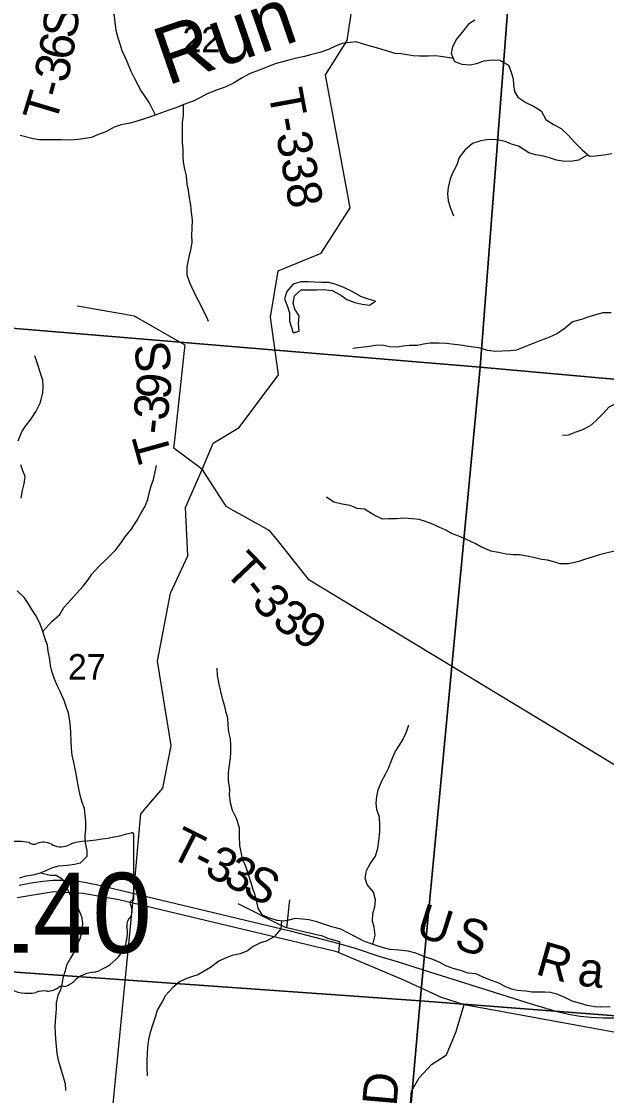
# Model space of a CAD drawing. Extents: x 1715311 to 2083412, y 146837 to 553079.
# Drawn here: x 1933505 to 1938590, y 312601 to 321945 of the extents above; entities that cross this region are included whole.
import ezdxf

# ---------------------------------------------------------------- set-up
doc = ezdxf.new("R2010")
doc.units = 0
for name, color, linetype in [('GM_X_Major_River', 7, 'Continuous'), ('GM_X_Minor_Lake', 7, 'Continuous'), ('GM_X_Minor_River', 7, 'Continuous'), ('GM_X_Minor_River_Text', 7, 'Continuous'), ('GM_X_Rail_Line', 7, 'Continuous'), ('GM_X_Rail_Line_Text', 7, 'Continuous'), ('GM_X_Section', 7, 'Continuous'), ('GM_X_Section_Text', 7, 'Continuous'), ('GM_X_State_Location', 7, 'Continuous'), ('GM_X_State_Route', 7, 'Continuous'), ('GM_X_State_Shield', 7, 'Continuous'), ('GM_X_Township_Road', 7, 'Continuous'), ('GM_X_Township_Road_Text', 7, 'Continuous'), ('GM_X_Township_ROW', 7, 'Continuous')]:
    doc.layers.add(name, color=color, linetype=linetype)

msp = doc.modelspace()

# ---------------------------------------------------------------- linework, layer by layer
at = {"layer": 'GM_X_Major_River'}
msp.add_lwpolyline([(1937445.3, 321956.6), (1937391.3, 321922.8), (1937335.1, 321851), (1937284.9, 321791.2), (1937252.7, 321725.3), (1937240.5, 321665.3), (1937270.1, 321597.1), (1937333.9, 321572.8), (1937403.7, 321568.5), (1937459.6, 321580.2), (1937525.6, 321601.9), (1937599.5, 321611.6), (1937663.3, 321609.3), (1937737, 321564.9), (1937760.6, 321504.8), (1937778.3, 321444.7), (1937782.1, 321394.6), (1937791.8, 321336.5), (1937819.6, 321286.4), (1937889.2, 321240), (1937956.9, 321207.7), (1938022.6, 321167.3), (1938064.2, 321091.1), (1938129.8, 321048.8), (1938195.6, 321014.4), (1938259.1, 320952.1), (1938314.8, 320891.8), (1938378.3, 320827.5), (1938442, 320773.1), (1938493.9, 320774.9), (1938565.7, 320784.6), (1938637.6, 320796.3)], dxfattribs=at)
at = {"layer": 'GM_X_Minor_Lake'}
for points in [[(1936509.2, 319532.9), (1936453.7, 319553.1), (1936377.9, 319595.1), (1936306.1, 319631.1), (1936232.3, 319661.1), (1936176.4, 319673.1), (1936110.6, 319675.1), (1936052.8, 319677.1), (1935998.9, 319679.1), (1935933.1, 319681.1), (1935865.3, 319659), (1935811.5, 319595), (1935791.6, 319532.9), (1935817.6, 319464.9), (1935833.5, 319408.9), (1935835.6, 319336.8), (1935865.5, 319234.8)], [(1935865.5, 319234.8), (1935917.4, 319250.8), (1935913.3, 319318.8), (1935919.3, 319384.9), (1935881.4, 319442.9), (1935867.4, 319494.9), (1935879.3, 319557), (1935935.1, 319611), (1936004.9, 319611), (1936068.8, 319609.1), (1936132.6, 319613.1), (1936206.4, 319605.1), (1936280.2, 319563.1), (1936334, 319527.1), (1936401.8, 319501.1), (1936465.7, 319485.1), (1936529.5, 319477.1), (1936583.3, 319513.1), (1936509.2, 319532.9)]]:
    msp.add_lwpolyline(points, dxfattribs=at)
at = {"layer": 'GM_X_Minor_River'}
for points in [[(1934668.4, 321130.3), (1934614.5, 321238.9), (1934578.8, 321291.1), (1934543.1, 321347.3), (1934515.4, 321397.5), (1934487.7, 321451.6), (1934458, 321509.8), (1934426.4, 321588), (1934402.7, 321640.2), (1934378.9, 321690.3), (1934361.2, 321748.4), (1934345.5, 321798.6), (1934327.8, 321866.7), (1934320.1, 321938.8), (1934312.4, 321990.8), (1934294.7, 322055), (1934283, 322131.1), (1934271.3, 322191.2), (1934259.6, 322257.3), (1934242, 322323.4), (1934230.2, 322377.5), (1934234.5, 322445.5), (1934240.7, 322497.5), (1934241, 322567.6)], [(1937259.5, 321621.6), (1937170.5, 321637.6), (1937102.7, 321645.9), (1937040.8, 321644.2), (1936965, 321644.5), (1936909.1, 321646.8), (1936805.4, 321663.3), (1936753.6, 321667.5), (1936685.8, 321687.8), (1936632, 321704.1), (1936560.2, 321724.4), (1936486.5, 321744.8), (1936414.8, 321767.1), (1936360.8, 321761.3), (1936291, 321753.7), (1936239, 321733.9), (1936173, 321700.2), (1936099, 321674.5), (1936017.1, 321654.8), (1935965.2, 321641.1), (1935911.3, 321629.3), (1935849.3, 321613.6), (1935785.4, 321595.8), (1935717.5, 321580.1), (1935643.5, 321550.5), (1935569.6, 321522.8), (1935493.6, 321493.1), (1935423.6, 321453.4), (1935347.6, 321409.7), (1935279.6, 321376), (1935199.6, 321348.3), (1935117.7, 321314.7), (1935049.6, 321277), (1934997.6, 321251.2), (1934915.7, 321221.5), (1934845.7, 321193.8), (1934775.8, 321170.1), (1934697.8, 321140.5), (1934617.9, 321112.8), (1934557.9, 321091.1), (1934500, 321075.3), (1934448, 321061.5), (1934372.1, 321045.9), (1934310.2, 321026.1), (1934238.2, 320986.4), (1934164.2, 320958.7), (1934112.2, 320937), (1934058.3, 320927.2), (1933998.4, 320917.5), (1933934.5, 320911.8), (1933856.7, 320914.1), (1933788.9, 320916.4), (1933731, 320916.7), (1933659.2, 320915), (1933605.3, 320925.3), (1933493.7, 320953.8)], [(1934911.2, 321219.7), (1934911.3, 321127.5), (1934901.1, 321067.5), (1934902.8, 321015.4), (1934900.5, 320943.4), (1934900.3, 320891.3), (1934906, 320831.3), (1934907.8, 320773.2), (1934911.5, 320721.2), (1934921.3, 320659.1), (1934935, 320603), (1934940.7, 320528.9), (1934952.4, 320478.8), (1934960.2, 320428.7), (1934973.8, 320346.6), (1934979.5, 320282.5), (1934987.2, 320220.5), (1934986.9, 320142.4), (1934982.6, 320088.4), (1934984.4, 320022.3), (1934974.1, 319958.3), (1934957.8, 319882.3), (1934941.5, 319810.4), (1934941.2, 319740.3), (1934964.9, 319674.1), (1935020.2, 319553.8), (1935048, 319503.6), (1935077.6, 319443.5), (1935107.3, 319387.3), (1935127.1, 319337.2)], [(1938429.3, 320783.9), (1938348, 320739.5), (1938276.1, 320727.9), (1938210.3, 320730.2), (1938156.4, 320738.4), (1938104.6, 320754.7), (1938042.8, 320773), (1937973, 320785.3), (1937915.2, 320801.6), (1937825.7, 320860), (1937763.9, 320878.3), (1937708.1, 320900.6), (1937636.4, 320914.9), (1937566.5, 320917.2), (1937496.6, 320907.5), (1937426.7, 320883.8), (1937358.6, 320826.1), (1937310.4, 320760.3), (1937290.2, 320698.3), (1937254, 320632.5), (1937229.8, 320576.5), (1937213.5, 320500.5), (1937207.3, 320446.5), (1937213, 320384.5), (1937232.7, 320320.3), (1937260.3, 320254.1)], [(1938631.6, 319409.3), (1938559.8, 319409.6), (1938493.9, 319393.9), (1938437.9, 319374.1), (1938372, 319352.4), (1938296, 319332.7), (1938231.9, 319277), (1938163.9, 319229.3), (1938089.9, 319195.6), (1938025.9, 319173.8), (1937952, 319144.1), (1937886, 319118.4), (1937808, 319084.8), (1937756.1, 319081), (1937682.3, 319075.3), (1937628.4, 319073.6), (1937556.6, 319083.9), (1937494.8, 319102.2), (1937435, 319110.5), (1937373.2, 319120.8), (1937321.3, 319129), (1937269.5, 319135.3), (1937193.7, 319143.6), (1937135.8, 319145.9), (1937058, 319146.2), (1937000.1, 319136.5), (1936948.1, 319126.7), (1936878.3, 319125), (1936822.4, 319119.3), (1936768.5, 319111.5), (1936706.6, 319115.8), (1936636.8, 319128.1), (1936580.9, 319126.4), (1936529, 319118.6), (1936455.1, 319108.9), (1936385.3, 319101.2)], [(1933689.6, 318715.1), (1933693.8, 318771.2), (1933690, 318825.3), (1933621.1, 319035.8)], [(1933476.4, 318296.3), (1933508.4, 318374.5), (1933540.4, 318424.6), (1933588.4, 318486.7), (1933632.4, 318554.9), (1933668.4, 318623), (1933689.6, 318715.1)], [(1938949.1, 318711.1), (1938808.6, 318664.4), (1938736.6, 318642.3), (1938676.5, 318622.3), (1938610.5, 318588.2), (1938562.5, 318534), (1938498.5, 318469.9), (1938448.4, 318425.8), (1938380.4, 318391.7), (1938324.4, 318371.6), (1938258.3, 318345.5), (1938208.3, 318343.5)], [(1933502.7, 317797.5), (1933514.7, 317865.6), (1933526.7, 317921.7), (1933536.7, 317985.8), (1933516.6, 318035.9), (1933498.6, 318088)], [(1933690.8, 316637.8), (1933769.6, 316725.7), (1933837.6, 316785.9), (1933871.6, 316848), (1933935.6, 316916.2), (1933983.6, 316968.3), (1934041.6, 317032.4), (1934081.6, 317084.6), (1934115.6, 317136.7), (1934177.6, 317202.8), (1934241.7, 317265), (1934321.7, 317345.2), (1934367.7, 317407.3), (1934411.7, 317469.5), (1934457.7, 317525.6), (1934509.7, 317605.8), (1934541.7, 317663.9), (1934579.7, 317728), (1934601.6, 317786.1), (1934615.6, 317840.2), (1934631.6, 317906.4), (1934651.6, 317960.5), (1934663.6, 318012.6), (1934677.5, 318082.7)], [(1938663.2, 317338), (1938585.2, 317317.9), (1938527.1, 317303.8), (1938465.1, 317283.8), (1938407.1, 317265.7), (1938351, 317245.6), (1938261, 317227.5), (1938188.9, 317227.5), (1938132.9, 317243.5), (1938078.8, 317257.5), (1938028.8, 317263.4), (1937952.7, 317281.4), (1937884.6, 317297.4), (1937832.6, 317303.4), (1937782.5, 317305.3), (1937718.5, 317311.3), (1937666.4, 317321.3), (1937586.3, 317337.3), (1937498.3, 317375.3), (1937448.2, 317403.3), (1937374.1, 317437.3), (1937306, 317467.3), (1937244, 317491.3), (1937193.9, 317519.3), (1937141.9, 317543.4), (1937071.8, 317575.4), (1937017.7, 317593.4), (1936961.7, 317611.4), (1936899.6, 317619.3), (1936829.6, 317623.3), (1936765.5, 317619.2), (1936695.5, 317617.2), (1936643.4, 317615.2), (1936569.3, 317649.2), (1936487.2, 317701.2), (1936423.2, 317709.2), (1936361.1, 317735.2), (1936293.1, 317745.2), (1936221, 317763.1), (1936154.9, 317807.2)], [(1933490.6, 314495.6), (1933546.6, 314511.6), (1933606.7, 314521.7), (1933670.7, 314537.8), (1933724.7, 314561.8), (1933774.8, 314583.9), (1933828.8, 314598), (1933900.9, 314604), (1933966.9, 314612.1), (1934017, 314624.1), (1934075, 314682.3), (1934076.9, 314732.4), (1934060.9, 314800.5), (1934058.9, 314860.6), (1934062.8, 314914.7), (1934062.8, 314986.8), (1934056.8, 315040.9), (1934052.7, 315099), (1934032.7, 315151.1), (1934016.6, 315201.2), (1934006.6, 315253.2), (1933994.6, 315313.3), (1933984.5, 315367.4), (1933970.5, 315443.6), (1933956.4, 315511.7), (1933944.4, 315561.8), (1933938.3, 315619.8), (1933936.3, 315686), (1933934.2, 315754.1), (1933930.2, 315810.2), (1933922.2, 315878.3), (1933912.1, 315928.4), (1933894.1, 315986.5), (1933876, 316038.5), (1933840, 316114.7), (1933815.9, 316168.8), (1933789.9, 316230.8), (1933769.8, 316292.9), (1933757.8, 316343), (1933749.7, 316393.1), (1933737.7, 316465.2), (1933729.6, 316517.3), (1933707.6, 316581.4), (1933685.5, 316655.5), (1933663.5, 316709.6), (1933629.4, 316777.7), (1933595.4, 316829.8), (1933565.3, 316879.8), (1933531.3, 316929.9), (1933467.2, 316992)], [(1938621.4, 313372.9), (1938537.4, 313368.9), (1938485.3, 313372.8), (1938421.3, 313384.8), (1938355.2, 313404.8), (1938293.1, 313422.8), (1938229.1, 313452.8), (1938167, 313478.8), (1938106.9, 313496.8), (1938052.9, 313500.8), (1938002.9, 313498.7), (1937942.8, 313500.7), (1937886.8, 313508.7), (1937814.7, 313514.6), (1937764.6, 313526.6), (1937710.6, 313548.6), (1937654.5, 313578.6), (1937590.5, 313602.7), (1937524.4, 313628.7), (1937454.3, 313658.7), (1937388.3, 313666.6), (1937320.2, 313688.6), (1937256.1, 313704.6), (1937194.1, 313728.6), (1937140, 313758.6), (1937081.9, 313784.6), (1937011.9, 313806.6), (1936931.8, 313838.6), (1936865.7, 313856.6), (1936785.7, 313864.6), (1936707.6, 313870.6), (1936651.5, 313886.5), (1936597.5, 313902.5), (1936543.4, 313920.5), (1936481.4, 313944.5), (1936419.3, 313974.5), (1936347.2, 314014.6), (1936281.1, 314046.6), (1936201.1, 314068.6), (1936141, 314088.6), (1936072.9, 314112.6), (1936002.9, 314130.5), (1935948.8, 314134.5), (1935882.8, 314140.5), (1935828.7, 314126.4), (1935778.7, 314118.4), (1935726.6, 314122.4), (1935654.6, 314146.4), (1935600.5, 314170.4), (1935562.4, 314230.4), (1935550.4, 314284.5), (1935536.4, 314342.6), (1935516.3, 314400.7), (1935502.3, 314450.8), (1935478.2, 314522.9), (1935454.2, 314593), (1935426.1, 314661.1), (1935414, 314717.2), (1935404, 314777.3), (1935400, 314857.5), (1935399.9, 314925.6), (1935375.9, 315003.7), (1935339.8, 315081.8), (1935321.7, 315145.9), (1935313.7, 315214), (1935315.7, 315264.1), (1935303.6, 315340.2), (1935303.6, 315404.4), (1935313.5, 315478.5), (1935321.5, 315536.6), (1935325.5, 315586.7), (1935325.4, 315652.8), (1935321.4, 315702.9), (1935307.4, 315761), (1935301.3, 315819.1), (1935299.3, 315883.2), (1935285.3, 315933.3), (1935271.2, 315985.4), (1935255.2, 316043.5), (1935237.1, 316115.6), (1935223.1, 316179.7), (1935209, 316255.8), (1935205, 316319.9)], [(1936557.8, 313915.7), (1936579.4, 313994.7), (1936571.4, 314064.8), (1936557.3, 314118.9), (1936559.3, 314183), (1936577.3, 314241.1), (1936583.2, 314303.2), (1936565.2, 314369.3), (1936511.1, 314435.4), (1936493.1, 314487.5), (1936503, 314559.6), (1936535, 314615.8), (1936581, 314683.9), (1936601, 314754), (1936615, 314836.2), (1936620.9, 314900.3), (1936620.9, 314950.4), (1936616.9, 315022.5), (1936594.8, 315088.6), (1936588.8, 315144.7), (1936592.7, 315200.8), (1936606.7, 315261), (1936636.7, 315337.1), (1936668.7, 315395.2), (1936698.7, 315453.4), (1936726.7, 315529.5), (1936752.6, 315591.6), (1936790.6, 315647.8), (1936822.6, 315699.9), (1936852.6, 315766), (1936870.6, 315826.1)], [(1933672, 314538.3), (1933752.8, 314517.8), (1933804.8, 314517.8), (1933858.9, 314485.8), (1933893, 314419.7), (1933923, 314355.6), (1933961.1, 314303.5), (1933997.2, 314227.4), (1934027.2, 314159.3), (1934035.3, 314099.2), (1934029.3, 314025.1), (1934011.3, 313963), (1933985.3, 313908.8), (1933961.3, 313850.7), (1933931.3, 313794.6), (1933895.4, 313734.5), (1933883.4, 313684.4), (1933865.4, 313620.3), (1933855.4, 313570.2), (1933843.4, 313520.1), (1933821.4, 313470), (1933807.5, 313407.8), (1933807.5, 313355.8), (1933799.5, 313285.6), (1933795.6, 313197.5), (1933797.6, 313145.4), (1933801.6, 313093.3), (1933805.7, 313031.2), (1933811.7, 312965.1), (1933823.8, 312907), (1933843.8, 312840.9), (1933863.9, 312770.8), (1933883.9, 312706.6), (1933886, 312644.5)], [(1935766.4, 314119.3), (1935758.7, 314050.3), (1935700.7, 313980.1), (1935632.7, 313944), (1935582.6, 313927.9), (1935518.6, 313895.8), (1935468.6, 313859.7), (1935404.5, 313833.6), (1935336.5, 313819.6), (1935270.4, 313791.5), (1935220.4, 313769.4), (1935148.4, 313715.3), (1935092.4, 313683.2), (1935038.3, 313651.1), (1934982.3, 313633), (1934932.3, 313616.9), (1934878.2, 313588.9), (1934820.2, 313540.7), (1934756.2, 313470.6), (1934730.2, 313420.5), (1934684.2, 313342.3), (1934670.2, 313292.2), (1934646.3, 313222.1), (1934622.3, 313149.9), (1934608.3, 313087.8), (1934600.3, 313021.7), (1934596.4, 312965.6), (1934594.4, 312901.5), (1934594.4, 312843.4), (1934598.5, 312773.2)]]:
    msp.add_lwpolyline(points, dxfattribs=at)
at = {"layer": 'GM_X_Rail_Line'}
msp.add_lwpolyline([(1933484.3, 314429.6), (1933603.5, 314454.4), (1933692.2, 314466.8), (1933776.1, 314473.4), (1933857.2, 314475.4), (1933932.5, 314470.6), (1934003.1, 314464.9), (1934066, 314455.3), (1934167.1, 314434.3), (1934785.9, 314285.6), (1935841.5, 314032.9), (1936263, 313924.2), (1936412.7, 313878.4), (1936610.1, 313814.5), (1936779.8, 313763), (1937050.6, 313677.2), (1937455.9, 313549.4), (1937943.2, 313395), (1938041.4, 313365.4), (1938151, 313333.9), (1938259.7, 313309.1), (1938361.8, 313292), (1938458.1, 313282.4), (1938562, 313275.8), (1938663.1, 313276.7)], dxfattribs=at)
at = {"layer": 'GM_X_Section'}
for points in [[(1932682.1, 324783.4), (1937907.9, 324362.6), (1937492.1, 318936.1), (1932199, 319379.7)], [(1943174.4, 323900.9), (1942687, 318470.6), (1937492.1, 318936.1), (1937907.9, 324362.6)], [(1932199, 319379.7), (1937492.1, 318936.1), (1936971.4, 313425), (1931734.5, 313794.9)], [(1937492.1, 318936.1), (1942687, 318470.6), (1942190, 313025.5), (1936971.4, 313425)], [(1931734.5, 313794.9), (1936971.4, 313425), (1936528.9, 308421.6), (1936359.9, 308434.7), (1931306.5, 308842.4)], [(1942190, 313025.5), (1941804.6, 308012.1), (1936528.9, 308421.6), (1936971.4, 313425)]]:
    msp.add_lwpolyline(points, close=True, dxfattribs=at)
at = {"layer": 'GM_X_State_Route'}
msp.add_lwpolyline([(1933467.4, 314323.2), (1933783.3, 314375.4), (1934041.4, 314361.5), (1934351.4, 314305.5), (1934471.5, 314276.9), (1936234, 313857.2), (1936264.7, 313844.2), (1936824.2, 313607), (1937154.4, 313456.8), (1937353, 313393.5), (1938954.9, 313100), (1939171.3, 313045.9), (1939330.5, 313032.2), (1939525.5, 313068.7), (1939832, 313155.1)], dxfattribs=at)
at = {"layer": 'GM_X_State_Shield'}
for p, q in [((1934481.3, 314316), (1934481.3, 314868.7)), ((1934481.1, 314316.1), (1934481.3, 314316))]:
    msp.add_line(p, q, dxfattribs=at)
for centre, major_axis, start_param, end_param in [((1934096.8, 314519.8), (371.3, 0), 1.699011, 2.107814), ((1933861.4, 316283.1), (1845.5, 0), 4.814394, 5.042369), ((1934462, 314871), (19.4, 0), 6.141152, 7.989035), ((1933454.1, 314249.3), (702, 0), 1.404758, 1.657858), ((1933613.4, 314832.1), (56.4, 0), 3.836095, 5.185415), ((1933696.2, 314710), (117.3, 0), 0.950623, 2.079405), ((1933847.6, 314877.5), (141.1, 0), 4.081561, 5.145723), ((1934476.8, 314275.4), (30, 0), 1.883978, 3.671073), ((1934286.1, 314205.5), (180, 0), 5.934695, 6.695948), ((1934460.6, 314313.8), (20.7, 0), 5.05454, 6.418171), ((1933964.8, 314014.4), (461.6, 0), 5.101752, 6.440018), ((1934550.7, 314084.7), (130.9, 0), 2.387724, 3.262537), ((1934159.4, 313471.1), (252.8, 0), 1.647645, 2.488434), ((1933556.3, 313701.5), (264.6, 0), 4.026481, 4.996735), ((1933709.2, 313336.2), (217.4, 0), 1.495662, 1.94098), ((1933728.5, 313622.4), (141, 0), 4.691044, 5.507374), ((1933856, 313520.1), (39.7, 0), 1.147584, 2.315152), ((1933839.1, 313665.3), (149.1, 0), 4.937069, 5.64225)]:
    msp.add_ellipse(centre, major_axis=major_axis, ratio=0.8, start_param=start_param, end_param=end_param, dxfattribs=at)
at = {"layer": 'GM_X_Township_Road'}
for points in [[(1934111.9, 310603.5), (1934471.5, 314276.9), (1934540.9, 315050.5), (1934733.3, 315275.4), (1934805.4, 315646.8), (1934687.2, 316379.7), (1934799.4, 316970), (1934949.7, 317295.3), (1934931.7, 317717), (1935074, 318048.4), (1935172.2, 318277.2), (1935396.7, 318414), (1935739.3, 318869.5), (1935669.2, 319371.5), (1935737.3, 319775.1), (1936110, 319929.7), (1936362.5, 320325.2), (1936148.1, 321481.8), (1936336.4, 321778.9), (1936381.2, 322085.7)], [(1935074, 318048.4), (1935033.7, 318078.8), (1934832.4, 318230.8), (1934829.5, 318233.1), (1934840.1, 318329.6), (1934922.5, 319081.8), (1934927.7, 319128.6), (1934880.9, 319155.3), (1934486.8, 319380.5), (1934484.8, 319381.6), (1934387.6, 319398.5), (1934039.9, 319459.2), (1933989.8, 319468)], [(1935074, 318048.4), (1935104.5, 318000.8), (1935257.4, 317762.8), (1935280.4, 317727), (1935342.3, 317692.8), (1935639.5, 317528.8), (1935655.1, 317520.2), (1935714.7, 317445.8), (1935962.4, 317136.7), (1935997.8, 317092.5), (1938123.4, 315804.5)], [(1936264.7, 313844.2), (1936272, 313936.6), (1936167.6, 313966.5), (1936124.1, 313986.2), (1936068.3, 313999.4), (1935812.5, 314060), (1935793.4, 314064.5), (1935717.1, 314103.1), (1935435.7, 314245.6), (1935388.6, 314269.4)], [(1935812.5, 314060), (1935817.6, 314108.4), (1935832.9, 314253.7), (1935838, 314302.1)], [(1937256.7, 309849.8), (1937236.6, 309996.2), (1937234.6, 310112.5), (1937214.6, 310240.8), (1937082.3, 310399.1), (1936878, 310571.4), (1936729.7, 310715.7), (1936895.8, 312638.8), (1936961.9, 312755.1), (1937070, 312871.5), (1937198.3, 312955.8), (1937282.4, 313158.4), (1937353, 313393.5)]]:
    msp.add_lwpolyline(points, dxfattribs=at)
at = {"layer": 'GM_X_Township_ROW'}
msp.add_lwpolyline([(1938123.4, 315804.5), (1939365.2, 315052.1)], dxfattribs=at)

# ---------------------------------------------------------------- texts
at = {"layer": 'GM_X_Minor_River_Text'}
msp.add_text('Run', height=499.99, rotation=18.9991, dxfattribs=at).set_placement((1934770.8, 321385.2))
at = {"layer": 'GM_X_Rail_Line_Text'}
for s, rotation, p in [('U', 342.46577, (1936917.8, 313992.4)), ('S', 342.45527, (1937254.4, 313886)), ('R', 344.19658, (1937962.8, 313658.7)), ('a', 353.75085, (1938330.8, 313559.3))]:
    msp.add_text(s, height=299, rotation=rotation, dxfattribs=at).set_placement(p)
at = {"layer": 'GM_X_Section_Text'}
for s, p in [('22', (1934904, 321677.5)), ('27', (1933907.4, 316219.9))]:
    msp.add_text(s, height=221, rotation=0.00001, dxfattribs=at).set_placement(p)
at = {"layer": 'GM_X_State_Location'}
for s in ['s', 'r']:
    msp.add_text(s, height=1, dxfattribs=at).set_placement((1933591.6, 314225.8))
at = {"layer": 'GM_X_State_Shield'}
msp.add_text('140', height=696.1, dxfattribs=at).set_placement((1933084.8, 313842.2))
at = {"layer": 'GM_X_Township_Road_Text'}
for s, rotation, p in [('S', 81.67992, (1933976.6, 321787.8)), ('6', 80.25463, (1933944.1, 321597.6)), ('3', 77.64744, (1933901.7, 321402.5)), ('T', 73.29049, (1933799, 321044.4)), ('-', 74.97225, (1933866.1, 321268.6)), ('T-338', 280.42987, (1935648.1, 321334.9)), ('S', 97.06189, (1934812.4, 318906.2)), ('9', 83.74277, (1934792.9, 318647.9)), ('3', 83.74215, (1934772.9, 318465.7)), ('-', 83.74206, (1934759.6, 318344.3)), ('T', 105.48231, (1934817, 318158.3)), ('T', 313.59676, (1935255.6, 317156.4)), ('-', 308.35627, (1935405.6, 316999.3)), ('3', 311.75461, (1935494.5, 316887.9)), ('3', 324.34827, (1935671, 316702)), ('9', 328.5527, (1935841.1, 316581.1)), ('T', 333.21194, (1934774.3, 314682.3)), ('3', 333.21194, (1935083.2, 314526.3)), ('-', 333.21192, (1934974.2, 314581.3)), ('3', 333.21191, (1935246.9, 314443.7)), ('S', 333.17128, (1935410.5, 314361.1)), ('CRESS RD', 85.03023, (1936610.2, 310725.4))]:
    msp.add_text(s, height=300, rotation=rotation, dxfattribs=at).set_placement(p)

doc.saveas('drawing.dxf')
